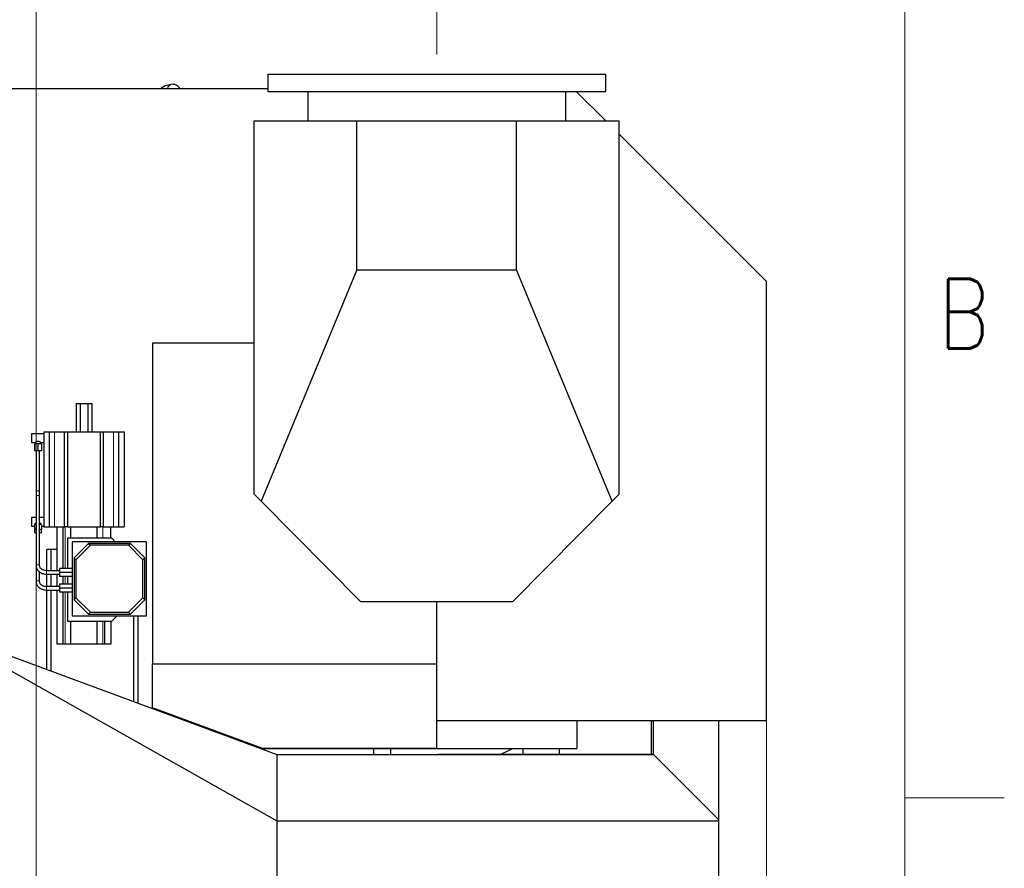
# Model space of a CAD drawing. Header units: inches. Extents: x 0 to 20790, y -12 to 14700.
# Tile 357 of 358: x 19058 to 20790, y 10726 to 12219. Entities that reach past the tile are written whole.
import ezdxf

# ---------------------------------------------------------------- set-up
doc = ezdxf.new("R2010")
doc.units = ezdxf.units.IN
for name, color, linetype, true_color in [('1', 7, 'Continuous', 0xffffff), ('210', 7, 'Continuous', 0xffffff), ('254', 7, 'Continuous', 0xffffff)]:
    doc.layers.add(name, color=color, linetype=linetype, true_color=true_color)
doc.styles.add('latin_extended', font='simplex.shx')
doc.dimstyles.get("Standard").update_dxf_attribs({"dimtxt": 0.18, "dimasz": 0.18, "dimexe": 0.18, "dimexo": 0.0625, "dimgap": 0.09, "dimtad": 0, "dimtih": 1, "dimtoh": 1, "dimdec": 4, "dimzin": 0, "dimdsep": 46, "dimtxsty": 'Standard', "dimcen": 0.09, "dimadec": 0, "dimazin": 0, "dimtfac": 1, "dimtdec": 4, "dimtofl": 0, "dimtmove": 0, "dimatfit": 3, "dimfxl": 1, "dimtolj": 1, "dimtzin": 0, "dimarcsym": 0})

# ---------------------------------------------------------------- blocks, each defined once
blk = doc.blocks.new('_U7')
at = {"layer": '254', "color": 3, "linetype": 'Continuous', "lineweight": 13, "transparency": 16777216}
for p, q in [((19086.7, 9584.8), (19086.7, 12495.1)), ((19791.7, 12157.8), (19791.7, 12495.1)), ((19209.2, 12460.1), (19669.2, 12460.1))]:
    blk.add_line(p, q, dxfattribs=at)
at = {"layer": '254', "color": 3, "transparency": 16777216}
for points in [[(19209.2, 12480.5), (19209.2, 12439.6), (19086.7, 12460.1)], [(19669.2, 12439.6), (19669.2, 12480.5), (19791.7, 12460.1)]]:
    blk.add_solid(points, dxfattribs=at)
at = {"layer": 'Defpoints', "color": 0, "transparency": 16777216}
for p in [(19791.7, 12460.1), (19791.7, 12122.8), (19086.7, 9549.8)]:
    blk.add_point(p, dxfattribs=at)
at = {"layer": '254', "color": 2, "lineweight": 13, "transparency": 16777216, "insert": (19281.7, 12643.8), "char_height": 122.5, "attachment_point": 1, "style": 'latin_extended'}
blk.add_mtext('\\A1;705', dxfattribs=at)
blk = doc.blocks.new('_U8')
at = {"layer": '254', "color": 3, "linetype": 'Continuous', "lineweight": 13, "transparency": 16777216}
for p, q in [((20371.7, 11723.1), (20371.7, 7981.8)), ((19086.7, 9389.8), (19086.7, 7981.8)), ((20249.2, 8016.8), (19209.2, 8016.8))]:
    blk.add_line(p, q, dxfattribs=at)
at = {"layer": '254', "color": 3, "transparency": 16777216}
for points in [[(19209.2, 8037.2), (19209.2, 7996.3), (19086.7, 8016.8)], [(20249.2, 7996.3), (20249.2, 8037.2), (20371.7, 8016.8)]]:
    blk.add_solid(points, dxfattribs=at)
at = {"layer": 'Defpoints', "color": 0, "transparency": 16777216}
for p in [(20371.7, 11758.1), (19086.7, 9424.8), (19086.7, 8016.8)]:
    blk.add_point(p, dxfattribs=at)
at = {"layer": '254', "color": 2, "lineweight": 13, "transparency": 16777216, "insert": (19525.1, 8200.5), "char_height": 122.5, "attachment_point": 1, "style": 'latin_extended'}
blk.add_mtext('\\A1;1285', dxfattribs=at)

msp = doc.modelspace()

# ---------------------------------------------------------------- linework, layer by layer
at = {"layer": '1', "color": 2, "linetype": 'Continuous', "lineweight": 25}
for p, q in [((19494.244, 12122.754), (20089.244, 12122.754)), ((19494.244, 12122.754), (19494.244, 12092.754)), ((20089.244, 12092.754), (20089.244, 12122.754)), ((19494.227, 12097.253), (18919.244, 12097.253)), ((19324.431, 12104.86), (19312.416, 12101.641)), ((19494.244, 12092.754), (20089.244, 12092.754)), ((19564.743, 12092.754), (19564.743, 12040.754)), ((20018.745, 12040.754), (20018.745, 12092.754)), ((20089.112, 12040.75), (20037.113, 12092.749)), ((19470.234, 11384.233), (19470.234, 12040.754)), ((19470.234, 12040.754), (19651.125, 12040.754)), ((19651.125, 12040.754), (19931.708, 12040.754)), ((19651.125, 11779.111), (19651.125, 12040.754)), ((19931.708, 12040.754), (20112.599, 12040.754)), ((19931.708, 11779.111), (19931.708, 12040.754)), ((20112.599, 11384.233), (20112.599, 12040.754)), ((20371.744, 11758.119), (20112.602, 12017.26)), ((19651.125, 11779.111), (19482.463, 11371.938)), ((19651.125, 11779.111), (19931.708, 11779.111)), ((20100.371, 11371.938), (19931.708, 11779.111)), ((20371.744, 10986.253), (20371.744, 11758.119)), ((19291.734, 11649.875), (19291.734, 11085.754)), ((19470.234, 11649.875), (19291.734, 11649.875)), ((19157.087, 11543.753), (19164.016, 11543.753)), ((19157.087, 11543.753), (19157.087, 11493.753)), ((19164.016, 11543.753), (19177.872, 11543.753)), ((19164.016, 11543.753), (19164.016, 11493.753)), ((19177.872, 11543.753), (19184.8, 11543.753)), ((19177.872, 11543.753), (19177.872, 11493.753)), ((19184.8, 11543.753), (19184.8, 11493.753)), ((19078.444, 11490.403), (19078.444, 11474.903)), ((19100.444, 11490.403), (19078.444, 11490.403)), ((19100.444, 11493.753), (19109.944, 11493.753)), ((19100.444, 11493.753), (19100.444, 11326.753)), ((19109.944, 11493.753), (19118.944, 11493.753)), ((19109.944, 11493.753), (19109.944, 11326.753)), ((19118.944, 11493.753), (19136.944, 11493.753)), ((19136.944, 11493.753), (19141.944, 11493.753)), ((19136.944, 11326.753), (19136.944, 11493.753)), ((19141.944, 11493.753), (19199.944, 11493.753)), ((19141.944, 11493.753), (19141.944, 11326.753)), ((19199.944, 11493.753), (19204.944, 11493.753)), ((19199.944, 11326.753), (19199.944, 11493.753)), ((19204.944, 11493.753), (19222.944, 11493.753)), ((19204.944, 11493.753), (19204.944, 11326.753)), ((19222.944, 11493.753), (19231.944, 11493.753)), ((19231.944, 11493.753), (19241.444, 11493.753)), ((19231.944, 11493.753), (19231.944, 11326.753)), ((19241.444, 11493.753), (19241.444, 11326.753)), ((19078.444, 11474.903), (19084.532, 11474.903)), ((19090.011, 11472.756), (19084.011, 11472.756)), ((19084.011, 11472.756), (19084.011, 11460.756)), ((19084.511, 11474.953), (19084.511, 11472.756)), ((19096.011, 11472.756), (19090.011, 11472.756)), ((19090.011, 11472.756), (19090.011, 11460.756)), ((19095.431, 11474.903), (19100.444, 11474.903)), ((19095.511, 11472.756), (19095.511, 11474.945)), ((19096.011, 11472.756), (19096.011, 11460.756)), ((19090.011, 11460.756), (19084.011, 11460.756)), ((19087.011, 11460.756), (19087.011, 11390.104)), ((19096.011, 11460.756), (19090.011, 11460.756)), ((19093.011, 11390.104), (19093.011, 11460.756)), ((19087.011, 11390.104), (19087.011, 11380.275)), ((19087.011, 11380.275), (19087.011, 11258.086)), ((19093.011, 11380.275), (19093.011, 11390.104)), ((19093.011, 11258.086), (19093.011, 11380.275)), ((19470.234, 11384.233), (19482.463, 11371.938)), ((20100.371, 11371.938), (20112.599, 11384.233)), ((19482.463, 11371.938), (19657.684, 11195.753)), ((19925.149, 11195.753), (20100.371, 11371.938)), ((19078.444, 11343.403), (19078.444, 11327.903)), ((19087.011, 11343.403), (19078.444, 11343.403)), ((19087.011, 11331.607), (19084.011, 11330.472)), ((19084.011, 11330.472), (19084.011, 11321.408)), ((19100.444, 11343.403), (19093.01, 11343.403)), ((19096.011, 11330.472), (19093.011, 11331.607)), ((19096.011, 11330.472), (19096.011, 11321.408)), ((19078.444, 11327.903), (19084.011, 11327.903)), ((19087.011, 11322.543), (19084.011, 11321.408)), ((19084.011, 11321.408), (19084.011, 11316.868)), ((19084.011, 11316.868), (19087.011, 11315.733)), ((19096.011, 11321.408), (19093.011, 11322.543)), ((19093.011, 11315.733), (19096.011, 11316.868)), ((19096.011, 11327.903), (19100.444, 11327.903)), ((19096.011, 11316.868), (19096.011, 11321.408)), ((19100.444, 11326.753), (19109.944, 11326.753)), ((19109.944, 11326.753), (19118.944, 11326.753)), ((19118.944, 11326.753), (19136.944, 11326.753)), ((19123.944, 11249.754), (19123.944, 11326.753)), ((19133.944, 11326.753), (19133.944, 11253.755)), ((19141.944, 11326.753), (19136.944, 11326.753)), ((19141.944, 11326.753), (19199.944, 11326.753)), ((19147.944, 11306.753), (19147.944, 11326.753)), ((19193.944, 11306.753), (19193.944, 11326.753)), ((19204.944, 11326.753), (19199.944, 11326.753)), ((19204.944, 11326.753), (19222.944, 11326.753)), ((19217.944, 11306.753), (19217.944, 11326.753)), ((19222.944, 11326.753), (19231.944, 11326.753)), ((19231.944, 11326.753), (19241.444, 11326.753)), ((19141.944, 11306.753), (19141.944, 11253.755)), ((19219.944, 11306.753), (19141.944, 11306.753)), ((19150.495, 11300.702), (19150.495, 11170.258)), ((19280.94, 11300.702), (19150.495, 11300.702)), ((19153.495, 11272.328), (19178.869, 11297.702)), ((19182.219, 11294.352), (19156.845, 11268.978)), ((19252.566, 11297.702), (19178.869, 11297.702)), ((19178.869, 11297.702), (19182.219, 11294.352)), ((19249.215, 11294.352), (19182.219, 11294.352)), ((19225.995, 11300.702), (19219.944, 11306.753)), ((19249.215, 11294.352), (19252.566, 11297.702)), ((19274.589, 11268.978), (19249.215, 11294.352)), ((19252.566, 11297.702), (19277.94, 11272.328)), ((19280.94, 11170.258), (19280.94, 11300.702)), ((19105.744, 11249.755), (19105.744, 11286.753)), ((19112.744, 11286.753), (19105.744, 11286.753)), ((19123.945, 11286.753), (19112.744, 11286.753)), ((19112.744, 11286.753), (19112.744, 11249.752)), ((19153.495, 11272.328), (19153.495, 11198.632)), ((19156.845, 11268.978), (19153.495, 11272.328)), ((19156.845, 11268.978), (19156.845, 11201.982)), ((19277.94, 11272.328), (19274.589, 11268.978)), ((19274.589, 11201.982), (19274.589, 11268.978)), ((19277.94, 11198.632), (19277.94, 11272.328)), ((19087.011, 11258.088), (19087.011, 11230.086)), ((19093.011, 11258.086), (19093.01, 11258.14)), ((19093.011, 11230.086), (19093.011, 11247.656)), ((19127.971, 11249.756), (19105.011, 11249.756)), ((19105.011, 11243.756), (19127.971, 11243.756)), ((19105.744, 11221.754), (19105.744, 11243.752)), ((19112.744, 11243.752), (19112.744, 11221.755)), ((19123.944, 11221.758), (19123.944, 11243.755)), ((19150.495, 11253.756), (19127.971, 11253.756)), ((19127.971, 11253.756), (19127.971, 11246.756)), ((19150.495, 11246.756), (19127.971, 11246.756)), ((19127.971, 11246.756), (19127.971, 11239.756)), ((19093.011, 11230.086), (19093.01, 11230.14)), ((19150.495, 11239.756), (19127.971, 11239.756)), ((19150.495, 11225.756), (19127.971, 11225.756)), ((19127.971, 11225.756), (19127.971, 11218.756)), ((19133.944, 11239.754), (19133.944, 11225.755)), ((19141.944, 11239.755), (19141.944, 11225.758)), ((19127.971, 11221.756), (19105.011, 11221.756)), ((19105.011, 11215.756), (19127.971, 11215.756)), ((19105.744, 11075.967), (19105.744, 11215.755)), ((19112.744, 11215.755), (19112.744, 11073.382)), ((19123.944, 11120.753), (19123.944, 11215.758)), ((19127.971, 11218.756), (19127.971, 11211.756)), ((19150.495, 11218.756), (19127.971, 11218.756)), ((19150.495, 11211.756), (19127.971, 11211.756)), ((19133.944, 11211.757), (19133.944, 11120.753)), ((19141.944, 11211.758), (19141.944, 11160.753)), ((19153.495, 11198.632), (19156.845, 11201.982)), ((19178.869, 11173.258), (19153.495, 11198.632)), ((19156.845, 11201.982), (19182.219, 11176.608)), ((19249.215, 11176.608), (19274.589, 11201.982)), ((19277.94, 11198.632), (19252.566, 11173.258)), ((19274.589, 11201.982), (19277.94, 11198.632)), ((19657.684, 11195.753), (19925.149, 11195.753)), ((19791.744, 11085.754), (19791.744, 11195.753)), ((19182.219, 11176.608), (19178.869, 11173.258)), ((19178.869, 11173.258), (19252.566, 11173.258)), ((19182.219, 11176.608), (19249.215, 11176.608)), ((19252.566, 11173.258), (19249.215, 11176.608)), ((19141.944, 11160.753), (19219.944, 11160.753)), ((19147.944, 11120.753), (19147.944, 11160.753)), ((19150.495, 11170.258), (19280.94, 11170.258)), ((19193.944, 11120.753), (19193.944, 11160.753)), ((19207.944, 11120.753), (19207.944, 11160.753)), ((19217.944, 11160.753), (19217.944, 11120.753)), ((19219.944, 11160.753), (19229.448, 11170.258)), ((19258.744, 11019.421), (19258.744, 11170.253)), ((19265.744, 11170.255), (19265.744, 11016.831)), ((18910.164, 11148.254), (19510.242, 10926.462)), ((18910.164, 11148.254), (19510.242, 10809.597)), ((19133.944, 11120.753), (19123.944, 11120.753)), ((19137.944, 11120.753), (19133.944, 11120.753)), ((19147.944, 11120.753), (19137.944, 11120.753)), ((19193.944, 11120.753), (19147.944, 11120.753)), ((19203.944, 11120.753), (19193.944, 11120.753)), ((19207.944, 11120.753), (19203.944, 11120.753)), ((19217.944, 11120.753), (19207.944, 11120.753)), ((19291.734, 11008.307), (19291.734, 11085.754)), ((19291.734, 11085.754), (19791.744, 11085.754)), ((19791.744, 10937.326), (19791.744, 11085.754)), ((19484.007, 10937.326), (19291.734, 11008.307)), ((19348.48, 10986.253), (19351.483, 10986.253)), ((19791.753, 10986.253), (20371.744, 10986.253)), ((20037.744, 10986.255), (20037.744, 10937.012)), ((20169.111, 10926.755), (20169.111, 10986.254)), ((20173.111, 10926.755), (20173.111, 10986.254)), ((20287.888, 10811.685), (20287.888, 10986.251)), ((19481.701, 10937.012), (20037.744, 10937.012)), ((19484.007, 10937.326), (19791.744, 10937.326)), ((19680.047, 10937.012), (19680.047, 10926.461)), ((19710.44, 10937.012), (19710.44, 10926.461)), ((19926.011, 10937.012), (19904.008, 10926.751)), ((19943.758, 10926.751), (19943.758, 10937.01)), ((20006.758, 10937.016), (20006.758, 10926.758)), ((19510.242, 10926.462), (19793.242, 10926.462)), ((19510.242, 10926.462), (19510.242, 10809.597)), ((19793.242, 10926.462), (19793.242, 10926.754)), ((19793.242, 10926.754), (20173.111, 10926.754)), ((19793.242, 10926.462), (20173.111, 10926.462)), ((20173.111, 10926.462), (20173.111, 10926.754)), ((20287.888, 10811.685), (20173.111, 10926.462)), ((19510.242, 10809.597), (20287.888, 10809.597)), ((19510.242, 10809.597), (19510.242, 10643.912)), ((20287.888, 10809.597), (20287.888, 10811.685)), ((20287.888, 10643.912), (20287.888, 10809.597))]:
    msp.add_line(p, q, dxfattribs=at)
at = {"layer": '1', "color": 110, "linetype": 'Continuous', "lineweight": 13}
for p, q in [((19324.546, 12104.891), (19324.431, 12104.86)), ((19118.944, 11493.753), (19118.944, 11326.753)), ((19222.944, 11493.753), (19222.944, 11326.753)), ((19092.277, 11390.104), (19087.011, 11390.104)), ((19087.011, 11380.275), (19087.011, 11380.275)), ((19093.011, 11390.104), (19092.277, 11390.104)), ((19137.944, 11253.755), (19137.944, 11326.753)), ((19203.944, 11306.753), (19203.944, 11326.753)), ((19087.011, 11258.086), (19087.011, 11258.086)), ((19105.011, 11249.756), (19105.011, 11243.756)), ((19087.011, 11230.086), (19087.011, 11230.086)), ((19137.944, 11225.755), (19137.944, 11239.754)), ((19105.011, 11221.756), (19105.011, 11215.756)), ((19137.944, 11120.753), (19137.944, 11211.757)), ((19203.944, 11120.753), (19203.944, 11160.753))]:
    msp.add_line(p, q, dxfattribs=at)
at = {"layer": '1', "color": 2, "linetype": 'Continuous', "lineweight": 25}
msp.add_ellipse((19314.746, 12092.948), major_axis=(-2.329, 8.693), ratio=0.96112201, start_param=0.00005799, end_param=0.81854105, dxfattribs=at)
at = {"layer": '1', "color": 110, "linetype": 'Continuous', "lineweight": 13}
for centre, major_axis, ratio, start_param, end_param in [((19326.76, 12096.167), (-2.329, 8.693), 0.96112201, 0, 1.19749567), ((19090.011, 11380.275), (-3, 0), 0.65529921, 3.85617132, 6.28318531), ((19090.011, 11380.275), (-3, 0), 0.65529921, 3.14155717, 3.85617132), ((19090.011, 11258.086), (-3, 0), 0.65529921, 3.85617132, 6.28318531), ((19090.011, 11258.086), (-3, 0), 0.65529921, 3.16894797, 3.85617132), ((19090.011, 11230.086), (-3, 0), 0.65529921, 3.85617132, 6.28318531), ((19090.011, 11230.086), (-3, 0), 0.65529921, 3.16894797, 3.85617132)]:
    msp.add_ellipse(centre, major_axis=major_axis, ratio=ratio, start_param=start_param, end_param=end_param, dxfattribs=at)
at = {"layer": '1', "color": 2, "linetype": 'Continuous', "lineweight": 25}
for points, knots in [([(19312.527, 12101.67), (19310.339, 12100.928), (19308.118, 12099.635), (19306.435, 12097.787), (19306.177, 12097.474)], [0, 0, 0, 0, 0.83842372, 1, 1, 1, 1]), ([(19340.231, 12097.721), (19337.951, 12100.325), (19334.116, 12103.547), (19328.911, 12105.369), (19325.976, 12105.212), (19324.542, 12104.889)], [0, 0, 0, 0, 0.46658297, 0.74395112, 1, 1, 1, 1]), ([(19084.511, 11474.918), (19084.511, 11474.92), (19084.511, 11474.922), (19084.514, 11474.938), (19084.526, 11474.958), (19084.559, 11474.998), (19084.572, 11475.013), (19084.595, 11475.038), (19084.603, 11475.047), (19084.621, 11475.065), (19084.63, 11475.075), (19084.68, 11475.125), (19084.729, 11475.17), (19084.841, 11475.272), (19084.905, 11475.327), (19085.013, 11475.418), (19085.051, 11475.449), (19085.11, 11475.498), (19085.13, 11475.515), (19085.172, 11475.548), (19085.193, 11475.565), (19085.301, 11475.651), (19085.393, 11475.723), (19085.589, 11475.872), (19085.693, 11475.949), (19085.857, 11476.068), (19085.914, 11476.108), (19086.029, 11476.189), (19086.089, 11476.23), (19086.27, 11476.354), (19086.396, 11476.436), (19086.656, 11476.601), (19086.791, 11476.683), (19087.07, 11476.844), (19087.215, 11476.924), (19087.403, 11477.021), (19087.441, 11477.04), (19087.518, 11477.078), (19087.557, 11477.097), (19087.674, 11477.153), (19087.753, 11477.19), (19087.994, 11477.295), (19088.158, 11477.361), (19088.497, 11477.48), (19088.671, 11477.533), (19088.896, 11477.589), (19088.941, 11477.6), (19089.032, 11477.62), (19089.169, 11477.648), (19089.307, 11477.671), (19089.584, 11477.708), (19089.771, 11477.722), (19090.007, 11477.724), (19090.054, 11477.724), (19090.125, 11477.723), (19090.149, 11477.722), (19090.197, 11477.72), (19090.315, 11477.715), (19090.432, 11477.706), (19090.711, 11477.674), (19090.894, 11477.642), (19091.164, 11477.58), (19091.254, 11477.557), (19091.432, 11477.507), (19091.519, 11477.48), (19091.776, 11477.394), (19091.942, 11477.33), (19092.264, 11477.193), (19092.42, 11477.12), (19092.649, 11477.005), (19092.724, 11476.967), (19092.835, 11476.907), (19092.871, 11476.887), (19092.944, 11476.847), (19092.98, 11476.827), (19093.158, 11476.726), (19093.294, 11476.644), (19093.558, 11476.48), (19093.684, 11476.398), (19093.927, 11476.235), (19094.044, 11476.154), (19094.211, 11476.034), (19094.266, 11475.995), (19094.346, 11475.936), (19094.373, 11475.916), (19094.425, 11475.878), (19094.45, 11475.858), (19094.576, 11475.764), (19094.67, 11475.691), (19094.846, 11475.552), (19094.927, 11475.486), (19095.038, 11475.393), (19095.074, 11475.363), (19095.124, 11475.32), (19095.141, 11475.306), (19095.172, 11475.278), (19095.188, 11475.264), (19095.263, 11475.198), (19095.314, 11475.15), (19095.4, 11475.067), (19095.434, 11475.031), (19095.472, 11474.987), (19095.482, 11474.974), (19095.494, 11474.956), (19095.498, 11474.951), (19095.504, 11474.941), (19095.506, 11474.936), (19095.51, 11474.927), (19095.511, 11474.923), (19095.511, 11474.919)], [0, 0, 0, 0, 0.00458829, 0.00458829, 0.03538215, 0.03538215, 0.05077908, 0.05077908, 0.05847755, 0.05847755, 0.06617602, 0.06617602, 0.09696988, 0.09696988, 0.12776375, 0.12776375, 0.14316068, 0.14316068, 0.15085915, 0.15085915, 0.15855762, 0.15855762, 0.18935148, 0.18935148, 0.22014535, 0.22014535, 0.23554228, 0.23554228, 0.25093921, 0.25093921, 0.28173308, 0.28173308, 0.31252694, 0.31252694, 0.34332081, 0.34332081, 0.35101928, 0.35101928, 0.35871774, 0.35871774, 0.37411468, 0.37411468, 0.40490854, 0.40490854, 0.43570241, 0.43570241, 0.44340087, 0.44340087, 0.45109934, 0.46649627, 0.46649627, 0.49729014, 0.49729014, 0.50498861, 0.50498861, 0.50883784, 0.50883784, 0.51268707, 0.52808401, 0.52808401, 0.55887787, 0.55887787, 0.5742748, 0.5742748, 0.58967174, 0.58967174, 0.6204656, 0.6204656, 0.65125947, 0.65125947, 0.6666564, 0.6666564, 0.67435487, 0.67435487, 0.68205333, 0.68205333, 0.7128472, 0.7128472, 0.74364107, 0.74364107, 0.77443493, 0.77443493, 0.78983187, 0.78983187, 0.79753033, 0.79753033, 0.8052288, 0.8052288, 0.83602266, 0.83602266, 0.86681653, 0.86681653, 0.88221346, 0.88221346, 0.88991193, 0.88991193, 0.8976104, 0.8976104, 0.92840426, 0.92840426, 0.95919813, 0.95919813, 0.97459506, 0.97459506, 0.98229353, 0.98229353, 0.98999199, 0.98999199, 1, 1, 1, 1]), ([(19084.57, 11330.685), (19084.59, 11330.788), (19084.614, 11330.892), (19084.663, 11331.071), (19084.685, 11331.145), (19084.722, 11331.257), (19084.735, 11331.295), (19084.761, 11331.37), (19084.775, 11331.408), (19084.847, 11331.597), (19084.912, 11331.748), (19085.056, 11332.051), (19085.135, 11332.202), (19085.265, 11332.429), (19085.31, 11332.505), (19085.403, 11332.656), (19085.451, 11332.731), (19085.6, 11332.955), (19085.705, 11333.101), (19085.925, 11333.39), (19086.041, 11333.531), (19086.223, 11333.739), (19086.285, 11333.808), (19086.412, 11333.944), (19086.477, 11334.011), (19086.675, 11334.209), (19086.811, 11334.336), (19086.954, 11334.46), (19086.957, 11334.463), (19086.959, 11334.465)], [0, 0, 0, 0, 0.08249428, 0.08249428, 0.13970252, 0.13970252, 0.16830664, 0.16830664, 0.19691076, 0.19691076, 0.31132723, 0.31132723, 0.42574371, 0.42574371, 0.48295195, 0.48295195, 0.54016018, 0.54016018, 0.65457666, 0.65457666, 0.76899314, 0.76899314, 0.82620137, 0.82620137, 0.88340961, 0.88340961, 0.99782609, 0.99782609, 1, 1, 1, 1]), ([(19093.053, 11334.473), (19093.19, 11334.354), (19093.324, 11334.231), (19093.486, 11334.07), (19093.519, 11334.037), (19093.584, 11333.97), (19093.681, 11333.869), (19093.774, 11333.766), (19093.957, 11333.559), (19094.073, 11333.418), (19094.295, 11333.131), (19094.4, 11332.985), (19094.55, 11332.762), (19094.598, 11332.688), (19094.669, 11332.575), (19094.692, 11332.537), (19094.737, 11332.461), (19094.76, 11332.423), (19094.869, 11332.233), (19094.95, 11332.081), (19095.096, 11331.779), (19095.162, 11331.628), (19095.249, 11331.402), (19095.276, 11331.327), (19095.313, 11331.215), (19095.325, 11331.178), (19095.348, 11331.103), (19095.359, 11331.066), (19095.403, 11330.912), (19095.43, 11330.797), (19095.451, 11330.685)], [0, 0, 0, 0, 0.11107306, 0.11107306, 0.13961187, 0.13961187, 0.16815068, 0.22522831, 0.22522831, 0.33938356, 0.33938356, 0.45353881, 0.45353881, 0.51061644, 0.51061644, 0.53915525, 0.53915525, 0.56769406, 0.56769406, 0.68184932, 0.68184932, 0.79600457, 0.79600457, 0.85308219, 0.85308219, 0.881621, 0.881621, 0.91015982, 0.91015982, 1, 1, 1, 1]), ([(19087.011, 11258.086), (19087.021, 11256.894), (19087.437, 11254.084), (19089.816, 11249.814), (19094.378, 11246.102), (19099.828, 11244.116), (19103.483, 11243.76), (19105.011, 11243.756)], [0, 0, 0, 0, 0.14963508, 0.36854405, 0.5972724, 0.83829075, 1, 1, 1, 1]), ([(19105.011, 11249.756), (19104.02, 11249.76), (19101.637, 11249.962), (19098.009, 11251.124), (19094.92, 11253.317), (19093.312, 11255.793), (19093.002, 11257.369), (19093.011, 11258.086)], [0, 0, 0, 0, 0.14811092, 0.37086596, 0.59430529, 0.81917558, 1, 1, 1, 1]), ([(19087.011, 11230.086), (19087.021, 11228.894), (19087.437, 11226.084), (19089.816, 11221.814), (19094.378, 11218.102), (19099.828, 11216.116), (19103.483, 11215.76), (19105.011, 11215.756)], [0, 0, 0, 0, 0.14963508, 0.36854405, 0.5972724, 0.83829075, 1, 1, 1, 1]), ([(19105.011, 11221.756), (19104.02, 11221.76), (19101.637, 11221.962), (19098.009, 11223.124), (19094.92, 11225.317), (19093.312, 11227.793), (19093.002, 11229.369), (19093.011, 11230.086)], [0, 0, 0, 0, 0.14811092, 0.37086596, 0.59430529, 0.81917558, 1, 1, 1, 1])]:
    msp.add_open_spline(points, degree=3, knots=knots, dxfattribs=at)
at = {"layer": '210', "color": 7, "linetype": 'Continuous', "lineweight": 18}
for p, q in [((20615, 175), (20615, 14525)), ((20790, 10850), (20615, 10850))]:
    msp.add_line(p, q, dxfattribs=at)

# ---------------------------------------------------------------- texts
at = {"layer": '210', "color": 211, "linetype": 'Continuous', "lineweight": 18, "insert": (20673.721, 11640.689), "char_height": 122.5, "attachment_point": 7, "line_spacing_factor": 0.963855, "style": 'latin_extended'}
msp.add_mtext('\\W0.8203;B', dxfattribs=at)

# ---------------------------------------------------------------- dimensions: what is measured, and where the dimension line sits
at = {"layer": '254', "color": 2, "linetype": 'Continuous', "lineweight": 13}
for base, p1, p2, picture, middle in [((19791.744, 12460.066), (19086.744, 9549.754), (19791.744, 12122.754), '_U7', (19439.244, 12460.066)), ((19086.744, 8016.754), (20371.744, 11758.119), (19086.744, 9424.754), '_U8', (19729.244, 8016.754))]:
    dim = msp.add_linear_dim(base=base, p1=p1, p2=p2, dimstyle='Standard', override={"dimscale": 35, "dimtxt": 3.5, "dimasz": 3.5, "dimexe": 1, "dimexo": 1, "dimgap": 1.75, "dimtad": 1, "dimtih": 1, "dimtoh": 0, "dimdec": 2, "dimlfac": 1, "dimzin": 8, "dimdsep": 46, "dimlunit": 2, "dimtxsty": 'latin_extended', "dimsah": 1, "dimse1": 0, "dimse2": 0, "dimsd1": 0, "dimsd2": 0, "dimclrd": 3, "dimclre": 3, "dimclrt": 2, "dimtol": 0, "dimtm": -0.1, "dimtfac": 0.714286, "dimtdec": 3, "dimtofl": 1, "dimtmove": 0, "dimtzin": 8, "dimlwd": 13, "dimlwe": 13}, dxfattribs=at)
    dim.commit()
    dim.dimension.update_dxf_attribs({"geometry": picture, "text_midpoint": middle, "dimtype": 160})

doc.saveas('drawing.dxf')
